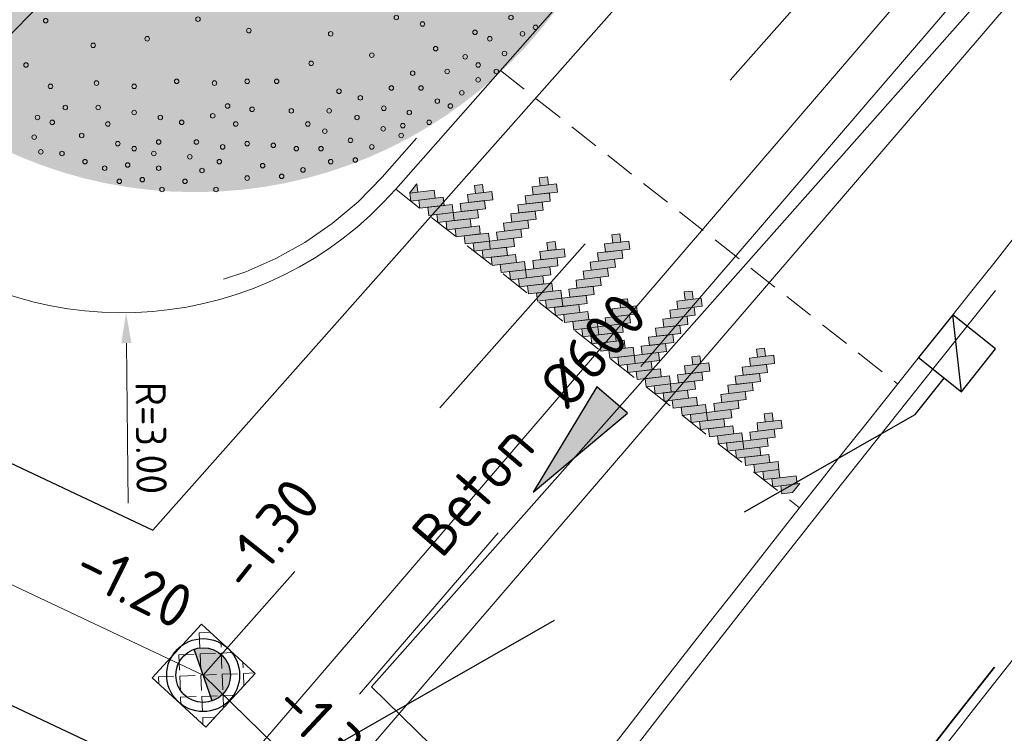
# Model space of a CAD drawing. Header units: metres. Extents: x 92403 to 95147, y 464428 to 465602.
# Tile 461 of 568: x 93272.47 to 93280.57, y 465098.59 to 465104.46. Entities that reach past the tile are written whole.
import ezdxf
from ezdxf.enums import TextEntityAlignment as Align

# ---------------------------------------------------------------- set-up
doc = ezdxf.new("R2010")
doc.units = ezdxf.units.M
for name, pattern in [('DASHED2', [0.375, 0.25, -0.125]), ('RI-DRAINAGE', [19.2, 6, -1.8, 1.8, -1.8, 2.4, -1.8, 1.8, -1.8]), ('RI-GWA', [18.45, 6, -1.8, 1.75, -1.8, 1.75, -1.8, 1.75, -1.8]), ('RI-HWA_KOLKAANSLUITING', [4.3, 2.5, -1.8]), ('VH-OPSLUITBAND_80X200', [14, 8, -2, 2, -2]), ('VH-TROTTOIRBAND', [15, 5, -2, 2, -2, 2, -2])]:
    doc.linetypes.add(name, pattern=pattern)
doc.layers.get('0').update_dxf_attribs({"linetype": 'CONTINUOUS'})
doc.layers.get('Defpoints').update_dxf_attribs({"linetype": 'CONTINUOUS'})
for name, color, linetype, lineweight in [('B-OI-RI-DRAINAGE_BOB-S', 90, 'CONTINUOUS', 25), ('B-WE-RI-GWA_STROOMRICHTING-S', 30, 'CONTINUOUS', 25), ('B-WE-RI-VOLSCHUIMEN-G', 130, 'RI-VOLSCHUIMEN', 18), ('B-WE-VH-VERHARDING_FUNDERING-G', 252, 'CONTINUOUS', 18), ('N-RO-VH-DREMPEL_BESTRAAT-G', 7, 'DASHED2', 9), ('N-RO-VW-MARKERING-G', 7, 'CONTINUOUS', 9), ('N-WE-GW-ONTGRAVING-V', 2, 'CONTINUOUS', 30), ('N-WE-RI-HWA_KOLK_STRAATKOLK-S', 150, 'CONTINUOUS', 25), ('N-WE-RI-HWA_KOLK_TROTTOIRKOLK-S', 150, 'CONTINUOUS', 25), ('N-WE-RI-HWA_KOLKAANSLUITING-G', 150, 'RI-HWA_KOLKAANSLUITING', 25), ('N-WE-VH-KANTOPSLUITING_OPSLUITBAND_80X200-G', 7, 'VH-OPSLUITBAND_80X200', 35), ('N-WE-VH-KANTOPSLUITING_TROTTOIRBAND-G', 7, 'VH-TROTTOIRBAND', 35), ('N-WE-VH-KANTOPSLUITING_VOORKANTBAND-G', 50, 'CONTINUOUS', 35), ('X-XX-AL-M', 7, 'CONTINUOUS', 18)]:
    doc.layers.add(name, color=color, linetype=linetype, lineweight=lineweight)
for name, color, linetype, lineweight, true_color in [('B-OI-RI-GWA_TRANSPORTLEIDING-G', 7, 'RI-GWA', 18, 0xff8400), ('N-OI-RI-DRAINAGE_DRAIN_PVC-G', 7, 'RI-DRAINAGE', 18, 0x00ff04), ('N-RO-GR-BOOM-V', 7, 'CONTINUOUS', 18, 0x002600), ('N-WE-RI-DRAINAGE_PUT-S', 7, 'CONTINUOUS', 5, 0x00ff04), ('N-WE-RI-DRAINAGE_PUTRAND-S', 7, 'CONTINUOUS', 5, 0x00ff04)]:
    doc.layers.add(name, color=color, linetype=linetype, lineweight=lineweight, true_color=true_color)
doc.layers.add('N-RO-GR-BOOM-S', color=7, linetype='CONTINUOUS', lineweight=9, true_color=0x005700, transparency=0.3)
doc.styles.add('NLCS-ISO', font='NLCS-ISO.ttf')
doc.styles.add('NLCS-ISO-M100-T25', font='NLCS-ISO.ttf', dxfattribs={"height": 0.25})
doc.linetypes.add('RI-VOLSCHUIMEN', pattern='A,0,[50,NLCS.SHX,S=0.5,R=0,X=0,Y=0],4', length=4)
doc.dimstyles.new('NLCS-M100-T25-PIJL_L2_H1', dxfattribs={"dimscale": 0.1, "dimtxt": 2.5, "dimasz": 2.5, "dimexe": 2, "dimexo": 2, "dimgap": 0.7, "dimtad": 1, "dimzin": 0, "dimdsep": 46, "dimtxsty": 'NLCS-ISO-M100-T25', "dimcen": 0, "dimdle": 2, "dimclrd": 256, "dimclre": 256, "dimclrt": 256, "dimadec": 1, "dimazin": 0, "dimtfac": 1, "dimtdec": 3, "dimtofl": 0, "dimtmove": 0, "dimatfit": 3, "dimfxl": 2, "dimfxlon": 1, "dimtfillclr": 256, "dimtolj": 1, "dimtzin": 0, "dimlwd": -1, "dimlwe": -1, "dimarcsym": 0})

# ---------------------------------------------------------------- blocks, each defined once
blk = doc.blocks.new('Putdeksel 600x600')
at = {"ltscale": 0.1}
h = blk.add_hatch(dxfattribs=at)
h.set_pattern_fill('ANGLE', color=8, scale=0.025, angle=45)
h.set_pattern_definition([(45, (-93679.67512, -463937.87647), (-0.123478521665, 0.123478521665), [0.127, -0.047625]), (135, (-93679.67512, -463937.87647), (-0.123478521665, -0.123478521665), [0.127, -0.047625])])
h.paths.add_polyline_path([(-0.3, -0.3), (0.3, -0.3), (0.3, 0.3), (-0.3, 0.3)])
at = {"color": 250, "ltscale": 0.1}
blk.add_lwpolyline([(-0.3, -0.3), (0.3, -0.3), (0.3, 0.3), (-0.3, 0.3)], close=True, dxfattribs=at)
blk = doc.blocks.new('markering drempel')
at = {"true_color": 0xffffff}
h = blk.add_hatch(color=7, dxfattribs=at)
h.dxf.hatch_style = 1
h.paths.add_polyline_path([(1.0733, 0.1252), (1.1207, 0.0778), (0.9785, -0.0645), (0.9311, -0.0171)])
h.paths.add_polyline_path([(1.1682, 0.1252), (1.2156, 0.0778), (1.1208, -0.017), (1.0734, 0.0304)])
h.paths.add_polyline_path([(1.263, 0.1252), (1.3104, 0.0778), (1.1681, -0.0645), (1.1207, -0.0171)])
h.paths.add_polyline_path([(4.866, 0.1257), (4.9134, 0.0783), (4.7712, -0.064), (4.7238, -0.0166)])
h.paths.add_polyline_path([(4.7712, 0.1257), (4.8186, 0.0783), (4.6764, -0.064), (4.629, -0.0166)])
h.paths.add_polyline_path([(4.6764, 0.1256), (4.7238, 0.0782), (4.5816, -0.0641), (4.5341, -0.0167)])
h.paths.add_polyline_path([(4.5344, -0.3011), (4.487, -0.3486), (4.4394, -0.301), (4.4868, -0.2536)])
h.paths.add_polyline_path([(4.5816, 0.1256), (4.629, 0.0782), (4.5342, -0.0166), (4.4868, 0.0308)])
h.paths.add_polyline_path([(4.4867, -0.0641), (4.5342, -0.1115), (4.3919, -0.2538), (4.3445, -0.2064)])
h.paths.add_polyline_path([(4.4868, 0.0308), (4.5342, -0.0166), (4.3919, -0.1589), (4.3445, -0.1115)])
h.paths.add_polyline_path([(4.4868, -0.1588), (4.5343, -0.2062), (4.392, -0.3485), (4.3446, -0.3011)])
h.paths.add_polyline_path([(4.1552, -0.6805), (4.1078, -0.7279), (4.0602, -0.6804), (4.1076, -0.6329)])
h.paths.add_polyline_path([(4.1075, -0.0641), (4.1549, -0.1115), (4.0126, -0.2538), (3.9652, -0.2064)])
h.paths.add_polyline_path([(4.1075, -0.4434), (4.1549, -0.4908), (4.0127, -0.6331), (3.9652, -0.5857)])
h.paths.add_polyline_path([(4.1075, -0.3486), (4.1549, -0.396), (4.0127, -0.5383), (3.9653, -0.4909)])
h.paths.add_polyline_path([(4.1076, -0.2537), (4.155, -0.3011), (4.0127, -0.4434), (3.9653, -0.396)])
h.paths.add_polyline_path([(4.1076, -0.1589), (4.155, -0.2063), (4.0128, -0.3485), (3.9653, -0.3011)])
h.paths.add_polyline_path([(4.1076, -0.5381), (4.1551, -0.5855), (4.0128, -0.7278), (3.9654, -0.6804)])
h.paths.add_polyline_path([(4.2023, 0.1256), (4.2497, 0.0782), (4.1549, -0.0167), (4.1075, 0.0307)])
h.paths.add_polyline_path([(4.1075, 0.0307), (4.1549, -0.0167), (4.0127, -0.159), (3.9653, -0.1116)])
h.paths.add_polyline_path([(4.4868, 0.1256), (4.5342, 0.0782), (4.3919, -0.0641), (4.3445, -0.0167)])
h.paths.add_polyline_path([(4.2971, 0.1256), (4.3445, 0.0782), (4.2023, -0.0641), (4.1549, -0.0167)])
h.paths.add_polyline_path([(4.3919, 0.1256), (4.4394, 0.0782), (4.2971, -0.0641), (4.2497, -0.0167)])
h.paths.add_polyline_path([(4.1075, 0.1255), (4.1549, 0.0781), (4.0127, -0.0641), (3.9652, -0.0167)])
h.paths.add_polyline_path([(4.0127, 0.1255), (4.0601, 0.0781), (3.9178, -0.0642), (3.8704, -0.0168)])
h.paths.add_polyline_path([(3.9179, 0.1255), (3.9653, 0.0781), (3.823, -0.0642), (3.7756, -0.0168)])
h.paths.add_polyline_path([(1.3578, 0.1253), (1.4052, 0.0779), (1.263, -0.0644), (1.2155, -0.017)])
h.paths.add_polyline_path([(1.5003, -0.3016), (1.4529, -0.349), (1.4054, -0.3015), (1.4528, -0.2541)])
h.paths.add_polyline_path([(1.5475, 0.1251), (1.5949, 0.0777), (1.5001, -0.0171), (1.4527, 0.0303)])
h.paths.add_polyline_path([(1.4527, -0.0645), (1.5001, -0.1119), (1.3578, -0.2542), (1.3104, -0.2068)])
h.paths.add_polyline_path([(1.4527, 0.0303), (1.5001, -0.0171), (1.3579, -0.1594), (1.3104, -0.112)])
h.paths.add_polyline_path([(1.4528, -0.1593), (1.5002, -0.2067), (1.3579, -0.349), (1.3105, -0.3016)])
h.paths.add_polyline_path([(1.8796, -0.6808), (1.8322, -0.7282), (1.7847, -0.6807), (1.8321, -0.6333)])
h.paths.add_polyline_path([(1.8319, -0.0645), (1.8793, -0.1119), (1.7371, -0.2542), (1.6897, -0.2068)])
h.paths.add_polyline_path([(1.8319, -0.4438), (1.8794, -0.4912), (1.7371, -0.6335), (1.6897, -0.5861)])
h.paths.add_polyline_path([(1.832, -0.3489), (1.8794, -0.3963), (1.7371, -0.5386), (1.6897, -0.4912)])
h.paths.add_polyline_path([(1.832, -0.2541), (1.8794, -0.3015), (1.7372, -0.4438), (1.6898, -0.3964)])
h.paths.add_polyline_path([(1.832, -0.1592), (1.8794, -0.2066), (1.7372, -0.3489), (1.6898, -0.3015)])
h.paths.add_polyline_path([(1.8321, -0.5385), (1.8795, -0.5859), (1.7373, -0.7282), (1.6898, -0.6808)])
h.paths.add_polyline_path([(2.2588, -0.3015), (2.2114, -0.3489), (2.1639, -0.3014), (2.2113, -0.254)])
h.paths.add_polyline_path([(2.306, 0.1253), (2.3534, 0.0779), (2.2586, -0.017), (2.2112, 0.0304)])
h.paths.add_polyline_path([(2.2112, -0.0644), (2.2586, -0.1118), (2.1164, -0.2541), (2.0689, -0.2067)])
h.paths.add_polyline_path([(2.2112, 0.0304), (2.2586, -0.017), (2.1164, -0.1593), (2.069, -0.1119)])
h.paths.add_polyline_path([(2.2113, -0.1591), (2.2587, -0.2065), (2.1165, -0.3488), (2.069, -0.3014)])
h.paths.add_polyline_path([(1.9268, 0.1252), (1.9742, 0.0778), (1.8794, -0.017), (1.832, 0.0304)])
h.paths.add_polyline_path([(1.832, 0.0304), (1.8794, -0.017), (1.7371, -0.1593), (1.6897, -0.1119)])
h.paths.add_polyline_path([(3.7758, -0.3013), (3.7284, -0.3487), (3.6809, -0.3012), (3.7283, -0.2537)])
h.paths.add_polyline_path([(3.823, 0.1255), (3.8705, 0.0781), (3.7757, -0.0167), (3.7282, 0.0307)])
h.paths.add_polyline_path([(3.7282, -0.0642), (3.7756, -0.1116), (3.6334, -0.2539), (3.586, -0.2065)])
h.paths.add_polyline_path([(3.7282, 0.0307), (3.7757, -0.0167), (3.6334, -0.159), (3.586, -0.1116)])
h.paths.add_polyline_path([(3.7283, -0.1589), (3.7757, -0.2063), (3.6335, -0.3486), (3.5861, -0.3012)])
h.paths.add_polyline_path([(3.3966, -0.6806), (3.3492, -0.728), (3.3017, -0.6805), (3.3491, -0.6331)])
h.paths.add_polyline_path([(3.349, -0.0642), (3.3964, -0.1116), (3.2541, -0.2539), (3.2067, -0.2065)])
h.paths.add_polyline_path([(3.349, -0.4435), (3.3964, -0.4909), (3.2541, -0.6332), (3.2067, -0.5858)])
h.paths.add_polyline_path([(3.349, -0.3487), (3.3964, -0.3961), (3.2542, -0.5384), (3.2068, -0.491)])
h.paths.add_polyline_path([(3.349, -0.2538), (3.3964, -0.3012), (3.2542, -0.4435), (3.2068, -0.3961)])
h.paths.add_polyline_path([(3.3491, -0.159), (3.3965, -0.2064), (3.2542, -0.3487), (3.2068, -0.3013)])
h.paths.add_polyline_path([(3.3491, -0.5382), (3.3965, -0.5856), (3.2543, -0.7279), (3.2069, -0.6805)])
h.paths.add_polyline_path([(3.4438, 0.1254), (3.4912, 0.078), (3.3964, -0.0168), (3.349, 0.0306)])
h.paths.add_polyline_path([(3.349, 0.0306), (3.3964, -0.0168), (3.2542, -0.1591), (3.2067, -0.1117)])
h.paths.add_polyline_path([(2.6381, -0.6807), (2.5907, -0.7281), (2.5432, -0.6806), (2.5906, -0.6332)])
h.paths.add_polyline_path([(2.5904, -0.0644), (2.6379, -0.1118), (2.4956, -0.2541), (2.4482, -0.2067)])
h.paths.add_polyline_path([(2.5905, -0.4437), (2.6379, -0.4911), (2.4956, -0.6334), (2.4482, -0.586)])
h.paths.add_polyline_path([(2.5905, -0.3488), (2.6379, -0.3962), (2.4957, -0.5385), (2.4482, -0.4911)])
h.paths.add_polyline_path([(2.5905, -0.2539), (2.6379, -0.3013), (2.4957, -0.4436), (2.4483, -0.3962)])
h.paths.add_polyline_path([(2.5905, -0.1591), (2.638, -0.2065), (2.4957, -0.3488), (2.4483, -0.3014)])
h.paths.add_polyline_path([(2.5906, -0.5383), (2.638, -0.5857), (2.4958, -0.728), (2.4484, -0.6806)])
h.paths.add_polyline_path([(3.0173, -0.3014), (2.9699, -0.3488), (2.9224, -0.3013), (2.9698, -0.2539)])
h.paths.add_polyline_path([(3.0645, 0.1254), (3.1119, 0.078), (3.0171, -0.0168), (2.9697, 0.0306)])
h.paths.add_polyline_path([(2.9697, -0.0643), (3.0171, -0.1117), (2.8749, -0.254), (2.8275, -0.2066)])
h.paths.add_polyline_path([(2.9697, 0.0306), (3.0171, -0.0168), (2.8749, -0.1591), (2.8275, -0.1117)])
h.paths.add_polyline_path([(2.9698, -0.159), (3.0172, -0.2064), (2.875, -0.3487), (2.8276, -0.3013)])
h.paths.add_polyline_path([(1.4526, 0.1253), (1.5, 0.0779), (1.3578, -0.0644), (1.3104, -0.017)])
h.paths.add_polyline_path([(1.6422, 0.1253), (1.6897, 0.0779), (1.5474, -0.0644), (1.5, -0.017)])
h.paths.add_polyline_path([(3.7282, 0.1255), (3.7756, 0.0781), (3.6334, -0.0642), (3.586, -0.0168)])
h.paths.add_polyline_path([(3.5386, 0.1255), (3.586, 0.0781), (3.4438, -0.0642), (3.3964, -0.0168)])
h.paths.add_polyline_path([(3.6334, 0.1255), (3.6808, 0.0781), (3.5386, -0.0642), (3.4912, -0.0168)])
h.paths.add_polyline_path([(1.737, 0.1253), (1.7845, 0.0779), (1.6422, -0.0644), (1.5948, -0.017)])
h.paths.add_polyline_path([(1.8319, 0.1253), (1.8793, 0.0779), (1.737, -0.0644), (1.6896, -0.017)])
h.paths.add_polyline_path([(3.349, 0.1254), (3.3964, 0.078), (3.2541, -0.0643), (3.2067, -0.0169)])
h.paths.add_polyline_path([(3.1593, 0.1254), (3.2068, 0.078), (3.0645, -0.0643), (3.0171, -0.0169)])
h.paths.add_polyline_path([(3.2542, 0.1254), (3.3016, 0.078), (3.1593, -0.0643), (3.1119, -0.0169)])
h.paths.add_polyline_path([(2.9697, 0.1254), (3.0171, 0.078), (2.8749, -0.0643), (2.8275, -0.0169)])
h.paths.add_polyline_path([(2.0215, 0.1253), (2.0689, 0.0779), (1.9267, -0.0644), (1.8793, -0.017)])
h.paths.add_polyline_path([(2.1163, 0.1253), (2.1638, 0.0779), (2.0215, -0.0644), (1.9741, -0.017)])
h.paths.add_polyline_path([(2.2112, 0.1253), (2.2586, 0.0779), (2.1163, -0.0644), (2.0689, -0.017)])
h.paths.add_polyline_path([(2.4008, 0.1253), (2.4482, 0.0779), (2.306, -0.0644), (2.2586, -0.017)])
h.paths.add_polyline_path([(2.4956, 0.1253), (2.543, 0.0779), (2.4008, -0.0644), (2.3534, -0.017)])
h.paths.add_polyline_path([(2.5904, 0.1253), (2.6379, 0.0779), (2.4956, -0.0644), (2.4482, -0.017)])
h.paths.add_polyline_path([(2.6853, 0.1253), (2.7327, 0.0779), (2.6379, -0.0169), (2.5905, 0.0305)])
h.paths.add_polyline_path([(2.7801, 0.1253), (2.8275, 0.0779), (2.6853, -0.0643), (2.6378, -0.0169)])
h.paths.add_polyline_path([(2.8749, 0.1254), (2.9223, 0.078), (2.7801, -0.0643), (2.7327, -0.0169)])
h.paths.add_polyline_path([(2.5905, 0.0305), (2.6379, -0.0169), (2.4956, -0.1592), (2.4482, -0.1118)])
h.paths.add_polyline_path([(0.9154, 0.0621), (0.9154, -0.0327), (1.0259, 0.0778), (0.9785, 0.1252)])
h.paths.add_polyline_path([(4.9154, -0.0146), (4.9154, 0.0803), (4.866, 0.0309), (4.9134, -0.0165)])
at = {"color": 18, "ltscale": 1, "true_color": 0x000000}
for points in [[(0.9154, 0.0621), (0.9785, 0.1252), (1.0259, 0.0778), (0.9154, -0.0327)], [(0.9154, 0.0621), (0.9154, -0.0327)], [(4.9154, -0.0146), (4.9134, -0.0165), (4.866, 0.0309), (4.9154, 0.0803)], [(4.9154, -0.0146), (4.9154, 0.0803)]]:
    blk.add_lwpolyline(points, dxfattribs=at)
for points in [[(1.0733, 0.1252), (1.1207, 0.0778), (0.9785, -0.0645), (0.9311, -0.0171)], [(1.1682, 0.1252), (1.2156, 0.0778), (1.1208, -0.017), (1.0734, 0.0304)], [(1.263, 0.1252), (1.3104, 0.0778), (1.1681, -0.0645), (1.1207, -0.0171)], [(1.3578, 0.1253), (1.4052, 0.0779), (1.263, -0.0644), (1.2155, -0.017)], [(1.4526, 0.1253), (1.5, 0.0779), (1.3578, -0.0644), (1.3104, -0.017)], [(1.5475, 0.1251), (1.5949, 0.0777), (1.5001, -0.0171), (1.4527, 0.0303)], [(1.6422, 0.1253), (1.6897, 0.0779), (1.5474, -0.0644), (1.5, -0.017)], [(1.737, 0.1253), (1.7845, 0.0779), (1.6422, -0.0644), (1.5948, -0.017)], [(1.8319, 0.1253), (1.8793, 0.0779), (1.737, -0.0644), (1.6896, -0.017)], [(1.9268, 0.1252), (1.9742, 0.0778), (1.8794, -0.017), (1.832, 0.0304)], [(2.0215, 0.1253), (2.0689, 0.0779), (1.9267, -0.0644), (1.8793, -0.017)], [(2.1163, 0.1253), (2.1638, 0.0779), (2.0215, -0.0644), (1.9741, -0.017)], [(2.2112, 0.1253), (2.2586, 0.0779), (2.1163, -0.0644), (2.0689, -0.017)], [(2.306, 0.1253), (2.3534, 0.0779), (2.2586, -0.017), (2.2112, 0.0304)], [(2.4008, 0.1253), (2.4482, 0.0779), (2.306, -0.0644), (2.2586, -0.017)], [(2.4956, 0.1253), (2.543, 0.0779), (2.4008, -0.0644), (2.3534, -0.017)], [(2.5904, 0.1253), (2.6379, 0.0779), (2.4956, -0.0644), (2.4482, -0.017)], [(2.6853, 0.1253), (2.7327, 0.0779), (2.6379, -0.0169), (2.5905, 0.0305)], [(2.7801, 0.1253), (2.8275, 0.0779), (2.6853, -0.0643), (2.6378, -0.0169)], [(2.8749, 0.1254), (2.9223, 0.078), (2.7801, -0.0643), (2.7327, -0.0169)], [(2.9697, 0.1254), (3.0171, 0.078), (2.8749, -0.0643), (2.8275, -0.0169)], [(3.0645, 0.1254), (3.1119, 0.078), (3.0171, -0.0168), (2.9697, 0.0306)], [(3.1593, 0.1254), (3.2068, 0.078), (3.0645, -0.0643), (3.0171, -0.0169)], [(3.2542, 0.1254), (3.3016, 0.078), (3.1593, -0.0643), (3.1119, -0.0169)], [(3.349, 0.1254), (3.3964, 0.078), (3.2541, -0.0643), (3.2067, -0.0169)], [(3.4438, 0.1254), (3.4912, 0.078), (3.3964, -0.0168), (3.349, 0.0306)], [(3.5386, 0.1255), (3.586, 0.0781), (3.4438, -0.0642), (3.3964, -0.0168)], [(3.6334, 0.1255), (3.6808, 0.0781), (3.5386, -0.0642), (3.4912, -0.0168)], [(3.7282, 0.1255), (3.7756, 0.0781), (3.6334, -0.0642), (3.586, -0.0168)], [(3.823, 0.1255), (3.8705, 0.0781), (3.7757, -0.0167), (3.7282, 0.0307)], [(3.9179, 0.1255), (3.9653, 0.0781), (3.823, -0.0642), (3.7756, -0.0168)], [(4.0127, 0.1255), (4.0601, 0.0781), (3.9178, -0.0642), (3.8704, -0.0168)], [(4.1075, 0.1255), (4.1549, 0.0781), (4.0127, -0.0641), (3.9652, -0.0167)], [(4.2023, 0.1256), (4.2497, 0.0782), (4.1549, -0.0167), (4.1075, 0.0307)], [(4.2971, 0.1256), (4.3445, 0.0782), (4.2023, -0.0641), (4.1549, -0.0167)], [(4.3919, 0.1256), (4.4394, 0.0782), (4.2971, -0.0641), (4.2497, -0.0167)], [(4.4868, 0.1256), (4.5342, 0.0782), (4.3919, -0.0641), (4.3445, -0.0167)], [(4.5816, 0.1256), (4.629, 0.0782), (4.5342, -0.0166), (4.4868, 0.0308)], [(4.6764, 0.1256), (4.7238, 0.0782), (4.5816, -0.0641), (4.5341, -0.0167)], [(4.7712, 0.1257), (4.8186, 0.0783), (4.6764, -0.064), (4.629, -0.0166)], [(4.866, 0.1257), (4.9134, 0.0783), (4.7712, -0.064), (4.7238, -0.0166)], [(1.4527, 0.0303), (1.5001, -0.0171), (1.3579, -0.1594), (1.3104, -0.112)], [(1.832, 0.0304), (1.8794, -0.017), (1.7371, -0.1593), (1.6897, -0.1119)], [(2.2112, 0.0304), (2.2586, -0.017), (2.1164, -0.1593), (2.069, -0.1119)], [(2.5905, 0.0305), (2.6379, -0.0169), (2.4956, -0.1592), (2.4482, -0.1118)], [(2.9697, 0.0306), (3.0171, -0.0168), (2.8749, -0.1591), (2.8275, -0.1117)], [(3.349, 0.0306), (3.3964, -0.0168), (3.2542, -0.1591), (3.2067, -0.1117)], [(3.7282, 0.0307), (3.7757, -0.0167), (3.6334, -0.159), (3.586, -0.1116)], [(4.1075, 0.0307), (4.1549, -0.0167), (4.0127, -0.159), (3.9653, -0.1116)], [(4.4868, 0.0308), (4.5342, -0.0166), (4.3919, -0.1589), (4.3445, -0.1115)], [(1.4527, -0.0645), (1.5001, -0.1119), (1.3578, -0.2542), (1.3104, -0.2068)], [(1.8319, -0.0645), (1.8793, -0.1119), (1.7371, -0.2542), (1.6897, -0.2068)], [(2.2112, -0.0644), (2.2586, -0.1118), (2.1164, -0.2541), (2.0689, -0.2067)], [(2.5904, -0.0644), (2.6379, -0.1118), (2.4956, -0.2541), (2.4482, -0.2067)], [(2.9697, -0.0643), (3.0171, -0.1117), (2.8749, -0.254), (2.8275, -0.2066)], [(3.349, -0.0642), (3.3964, -0.1116), (3.2541, -0.2539), (3.2067, -0.2065)], [(3.7282, -0.0642), (3.7756, -0.1116), (3.6334, -0.2539), (3.586, -0.2065)], [(4.1075, -0.0641), (4.1549, -0.1115), (4.0126, -0.2538), (3.9652, -0.2064)], [(4.4867, -0.0641), (4.5342, -0.1115), (4.3919, -0.2538), (4.3445, -0.2064)], [(1.4528, -0.1593), (1.5002, -0.2067), (1.3579, -0.349), (1.3105, -0.3016)], [(1.832, -0.1592), (1.8794, -0.2066), (1.7372, -0.3489), (1.6898, -0.3015)], [(2.2113, -0.1591), (2.2587, -0.2065), (2.1165, -0.3488), (2.069, -0.3014)], [(2.5905, -0.1591), (2.638, -0.2065), (2.4957, -0.3488), (2.4483, -0.3014)], [(2.9698, -0.159), (3.0172, -0.2064), (2.875, -0.3487), (2.8276, -0.3013)], [(3.3491, -0.159), (3.3965, -0.2064), (3.2542, -0.3487), (3.2068, -0.3013)], [(3.7283, -0.1589), (3.7757, -0.2063), (3.6335, -0.3486), (3.5861, -0.3012)], [(4.1076, -0.1589), (4.155, -0.2063), (4.0128, -0.3485), (3.9653, -0.3011)], [(4.4868, -0.1588), (4.5343, -0.2062), (4.392, -0.3485), (4.3446, -0.3011)], [(1.5003, -0.3016), (1.4529, -0.349), (1.4054, -0.3015), (1.4528, -0.2541)], [(1.832, -0.2541), (1.8794, -0.3015), (1.7372, -0.4438), (1.6898, -0.3964)], [(2.2588, -0.3015), (2.2114, -0.3489), (2.1639, -0.3014), (2.2113, -0.254)], [(2.5905, -0.2539), (2.6379, -0.3013), (2.4957, -0.4436), (2.4483, -0.3962)], [(3.0173, -0.3014), (2.9699, -0.3488), (2.9224, -0.3013), (2.9698, -0.2539)], [(3.349, -0.2538), (3.3964, -0.3012), (3.2542, -0.4435), (3.2068, -0.3961)], [(3.7758, -0.3013), (3.7284, -0.3487), (3.6809, -0.3012), (3.7283, -0.2537)], [(4.1076, -0.2537), (4.155, -0.3011), (4.0127, -0.4434), (3.9653, -0.396)], [(4.5344, -0.3011), (4.487, -0.3486), (4.4394, -0.301), (4.4868, -0.2536)], [(1.832, -0.3489), (1.8794, -0.3963), (1.7371, -0.5386), (1.6897, -0.4912)], [(2.5905, -0.3488), (2.6379, -0.3962), (2.4957, -0.5385), (2.4482, -0.4911)], [(3.349, -0.3487), (3.3964, -0.3961), (3.2542, -0.5384), (3.2068, -0.491)], [(4.1075, -0.3486), (4.1549, -0.396), (4.0127, -0.5383), (3.9653, -0.4909)], [(1.8319, -0.4438), (1.8794, -0.4912), (1.7371, -0.6335), (1.6897, -0.5861)], [(2.5905, -0.4437), (2.6379, -0.4911), (2.4956, -0.6334), (2.4482, -0.586)], [(3.349, -0.4435), (3.3964, -0.4909), (3.2541, -0.6332), (3.2067, -0.5858)], [(4.1075, -0.4434), (4.1549, -0.4908), (4.0127, -0.6331), (3.9652, -0.5857)], [(1.8321, -0.5385), (1.8795, -0.5859), (1.7373, -0.7282), (1.6898, -0.6808)], [(2.5906, -0.5383), (2.638, -0.5857), (2.4958, -0.728), (2.4484, -0.6806)], [(3.3491, -0.5382), (3.3965, -0.5856), (3.2543, -0.7279), (3.2069, -0.6805)], [(4.1076, -0.5381), (4.1551, -0.5855), (4.0128, -0.7278), (3.9654, -0.6804)], [(1.8796, -0.6808), (1.8322, -0.7282), (1.7847, -0.6807), (1.8321, -0.6333)], [(2.6381, -0.6807), (2.5907, -0.7281), (2.5432, -0.6806), (2.5906, -0.6332)], [(3.3966, -0.6806), (3.3492, -0.728), (3.3017, -0.6805), (3.3491, -0.6331)], [(4.1552, -0.6805), (4.1078, -0.7279), (4.0602, -0.6804), (4.1076, -0.6329)]]:
    blk.add_lwpolyline(points, close=True, dxfattribs=at)
blk = doc.blocks.new('TROTTOIRKOLK 450X450')
at = {"layer": 'N-WE-RI-HWA_KOLK_TROTTOIRKOLK-S'}
blk.add_line((-0.45, 0), (0, 0.45), dxfattribs=at)
at = {"layer": 'N-WE-RI-HWA_KOLK_TROTTOIRKOLK-S', "flags": 128}
blk.add_lwpolyline([(-0.45, 0), (0, 0), (0, 0.45), (-0.45, 0.45)], close=True, dxfattribs=at)
blk = doc.blocks.new('SRI-DRAIN_PUT_DOORSPUIT-SO')
at = {"lineweight": -3}
blk.add_hatch(color=256, dxfattribs=at).paths.add_polyline_path([(1.5, 0, 0.267949), (0.75, 1.299), (-0.75, -1.299, 0.57735)])
blk.add_line((-0.75, -1.299), (0.75, 1.299), dxfattribs=at)
for radius in [2, 1.5]:
    blk.add_circle((0, 0), radius, dxfattribs=at)
blk = doc.blocks.new('SRI-BOB-SO')
at = {"color": 0, "ltscale": 0.1, "style": 'NLCS-ISO'}
blk.add_attdef('B.O.B.', text='', height=1.8, dxfattribs=at).set_placement((0.053, -0.02), align=Align.BOTTOM_CENTER)
blk = doc.blocks.new('*U301')
at = {"layer": 'N-RO-GR-BOOM-V', "linetype": 'ByBlock', "ltscale": 1, "transparency": 33554567}
h = blk.add_hatch(color=98, dxfattribs=at)
h.dxf.hatch_style = 1
h.set_gradient(color1=(0, 51, 0), color2=(184, 200, 91), rotation=177, centered=1, name='INVCURVED')
edge = h.paths.add_edge_path()
edge.add_arc((0, 0), 2.75, 0, 360)
at = {"color": 0, "lineweight": -2}
for centre in [(-0.9165, -1.6991), (0.0175, -1.6893), (1.2338, -1.6796), (1.9371, -1.6796), (0.3296, -1.7595), (1.3943, -1.7192), (2.0873, -1.7394), (-0.2938, -1.8096), (0.8314, -1.7797), (1.7161, -1.77), (1.8065, -1.8096), (2.0073, -1.7797), (-0.6253, -1.8499), (1.475, -1.87), (1.083, -1.9104), (1.6557, -1.9201), (1.8968, -1.8999), (-1.0375, -1.9708), (0.7111, -1.9604), (1.7356, -1.9708), (1.3339, -2.0209), (1.5452, -2.0104), (1.7356, -2.0612), (1.8468, -2.0104), (-0.8867, -2.1015), (-0.6052, -2.0813), (-0.3738, -2.1015), (-0.1131, -2.0709), (0.1183, -2.0813), (0.3192, -2.0709), (0.4999, -2.0709), (1.2032, -2.1112), (1.3846, -2.1112), (0.8821, -2.1314), (1.0128, -2.1717), (1.6355, -2.1411), (-0.7963, -2.2314), (-0.5948, -2.2314), (0.1989, -2.2217), (0.3491, -2.2419), (1.1573, -2.2356), (1.4847, -2.1918), (1.5653, -2.2217), (-0.9666, -2.2919), (-0.3738, -2.262), (-0.2132, -2.2919), (0.1079, -2.2822), (0.5902, -2.2516), (0.8217, -2.2516), (0.9926, -2.2919), (1.3137, -2.262), (-0.8762, -2.3218), (-0.535, -2.3322), (-0.0825, -2.3218), (0.249, -2.3322), (0.691, -2.3322), (1.1532, -2.3621), (1.2734, -2.342), (1.4346, -2.3218), (-0.9867, -2.4128), (-0.6955, -2.4024), (0.7952, -2.376), (1.2637, -2.4024), (-0.4745, -2.4525), (-0.3738, -2.483), (-0.2236, -2.4427), (0.0078, -2.4427), (0.1684, -2.4726), (0.3192, -2.4525), (0.4797, -2.4629), (0.6208, -2.483), (0.7716, -2.483), (0.9523, -2.4323), (1.083, -2.4726), (-0.9464, -2.5032), (-0.8165, -2.5129), (-0.2535, -2.5129), (-0.0325, -2.5331), (-0.6754, -2.563), (-0.5551, -2.6033), (-0.4141, -2.5831), (-0.2236, -2.6033), (0.1482, -2.563), (0.4137, -2.5873), (0.8314, -2.563), (0.9822, -2.5532), (0.0419, -2.6172), (0.3192, -2.6637), (0.5304, -2.6533), (0.6611, -2.6137), (-0.4648, -2.6839), (-0.3237, -2.6735), (-0.0624, -2.6839), (-0.2035, -2.7339), (0.128, -2.7339)]:
    blk.add_circle(centre, 0.0139, dxfattribs=at)
blk = doc.blocks.new('*U390')
at = {"ltscale": 0.1}
blk.add_hatch(color=256, dxfattribs=at).paths.add_polyline_path([(-2.5, 0), (2.5, -0.833), (2.5, 0.833)])
at = {"ltscale": 0.1, "flags": 128}
blk.add_lwpolyline([(-2.5, 0), (2.5, -0.833), (2.5, 0.833)], close=True, dxfattribs=at)
at = {"ltscale": 0.1, "style": 'NLCS-ISO'}
for tag, p in [('MAT', (-1, 0.5)), ('BOBL', (-25.5, 0))]:
    blk.add_attdef(tag, text='', height=1.8, dxfattribs=at).set_placement(p, align=Align.BOTTOM_RIGHT)
for tag, p in [('DIA', (1, 0.5)), ('BOBR', (25.743, 0))]:
    blk.add_attdef(tag, text='', height=1.8, dxfattribs=at).set_placement(p, align=Align.BOTTOM_LEFT)
blk.add_attdef('JVA', text='', height=1.8, dxfattribs=at).set_placement((0, -1), align=Align.TOP_CENTER)
blk = doc.blocks.new('*D933')
at = {"layer": 'Defpoints', "color": 0, "transparency": 16777216}
for p in [(93273.314, 465105.0509), (93273.346, 465102.051)]:
    blk.add_point(p, dxfattribs=at)
at = {"layer": 'X-XX-AL-M', "transparency": 16777216}
blk.add_line((93273.3626, 465100.4861), (93273.3486, 465101.801), dxfattribs=at)
blk.add_solid([(93273.3903, 465101.8015), (93273.307, 465101.8006), (93273.346, 465102.051)], dxfattribs=at)
at = {"layer": 'X-XX-AL-M', "transparency": 16777216, "insert": (93273.552, 465101.0207), "char_height": 0.25, "attachment_point": 5, "rotation": 270.6106, "style": 'NLCS-ISO-M100-T25'}
blk.add_mtext('\\A1;R=3.00', dxfattribs=at)

msp = doc.modelspace()

# ---------------------------------------------------------------- linework, layer by layer
at = {"layer": 'B-OI-RI-GWA_TRANSPORTLEIDING-G'}
msp.add_lwpolyline([(93446.043344, 465256.115521), (93414.928619, 465230.784301), (93385.545, 465207.335), (93345.02, 465172.545), (93309.939, 465138.03), (93281.489, 465106.16), (93272.55, 465095.75), (93246.12, 465056.88), (93231.409, 465035.78), (93221.1, 465020.839), (93190.047, 464975.644), (93154.17, 464931), (93110.8, 464886.38), (93068.919, 464854.632), (93060.958017, 464850.622994)], dxfattribs=at)
at = {"layer": 'B-WE-RI-VOLSCHUIMEN-G'}
msp.add_line((93270.641418, 465102.579414), (93298.706742, 465130.759947), dxfattribs=at)
at = {"layer": 'B-WE-VH-VERHARDING_FUNDERING-G', "lineweight": 13, "flags": 128}
for points in [[(93445.822371, 465256.386945), (93414.70897, 465231.056803), (93385.321779, 465207.604651), (93344.783003, 465172.802825), (93309.685451, 465138.27154), (93281.225658, 465106.390569), (93272.271639, 465095.963079), (93245.831721, 465057.078493), (93231.121404, 465035.979473), (93220.811724, 465021.037488), (93189.76596, 464975.853018), (93153.907518, 464931.232111), (93110.567471, 464886.642928), (93068.733035, 464854.930226), (93060.800581, 464850.935601)], [(93446.264317, 465255.844097), (93415.148269, 465230.5118), (93385.768221, 465207.065349), (93345.256997, 465172.287175), (93310.192549, 465137.78846), (93281.752342, 465105.929431), (93272.828361, 465095.536921), (93246.408279, 465056.681507), (93231.696596, 465035.580527), (93221.388276, 465020.640512), (93190.32804, 464975.434982), (93154.432482, 464930.767889), (93111.032529, 464886.117072), (93069.104965, 464854.333774), (93061.115419, 464850.310399)]]:
    msp.add_lwpolyline(points, dxfattribs=at)
at = {"layer": 'N-OI-RI-DRAINAGE_DRAIN_PVC-G', "flags": 128}
msp.add_lwpolyline([(93307.756114, 465137.200047), (93273.980013, 465099.071176)], dxfattribs=at)
at = {"layer": 'N-OI-RI-DRAINAGE_DRAIN_PVC-G', "color": 6, "linetype": 'ByBlock', "flags": 128}
for points in [[(93273.980013, 465099.071176), (93262.771855, 465104.36421)], [(93273.980013, 465099.071176), (93275.399691, 465097.682668)]]:
    msp.add_lwpolyline(points, dxfattribs=at)
at = {"layer": 'N-RO-VH-DREMPEL_BESTRAAT-G', "flags": 128}
for points in [[(93276.425155, 465104.043017), (93279.692724, 465101.465452)], [(93275.563995, 465103.066547), (93278.885674, 465100.446298)]]:
    msp.add_lwpolyline(points, dxfattribs=at)
at = {"layer": 'N-WE-GW-ONTGRAVING-V', "flags": 128}
for points in [[(93135.970622, 465092.88365), (93137.440861, 465091.350565), (93155.619991, 465122.478751), (93177.191564, 465157.49235), (93177.762158, 465158.418502), (93179.383941, 465159.589108), (93186.29691, 465166.898052), (93224.970731, 465138.032503), (93232.264134, 465146.136858), (93210.039848, 465172.256601), (93213.08631, 465174.848718), (93237.70972, 465145.909334), (93228.30943, 465135.463828), (93263.946259, 465104.804911), (93273.565557, 465100.262213), (93306.956804, 465137.956634)], [(93307.921313, 465135.727631), (93275.364881, 465098.97561), (93276.716663, 465097.653508), (93233.841456, 465035.613526)], [(93232.029531, 465036.861301), (93274.082718, 465097.711828), (93273.458882, 465098.321967), (93264.957167, 465102.336888), (93238.094925, 465061.404756)]]:
    msp.add_lwpolyline(points, dxfattribs=at)
at = {"layer": 'N-WE-RI-HWA_KOLKAANSLUITING-G', "flags": 128}
msp.add_lwpolyline([(93270.962613, 465096.152047), (93279.838036, 465101.215478), (93280.076008, 465101.514173)], dxfattribs=at)
at = {"layer": 'N-WE-VH-KANTOPSLUITING_OPSLUITBAND_80X200-G', "flags": 128}
msp.add_lwpolyline([(93272.815947, 465092.267766), (93274.363927, 465091.131866, -0.00921677), (93282.113595, 465101.180463, -0.00192291), (93286.135648, 465106.216215)], format="xyb", dxfattribs=at)
at = {"layer": 'N-WE-VH-KANTOPSLUITING_TROTTOIRBAND-G', "lineweight": 15, "flags": 128}
msp.add_lwpolyline([(93270.136888, 465103.953811, -0.43430383), (93269.838158, 465108.108474), (93270.498685, 465108.820821, -0.00277007), (93274.06582, 465112.622761, -0.00880523), (93285.680675, 465124.441559, -0.00302448), (93296.913917, 465135.164875, -0.0009992), (93300.653485, 465138.677609, -0.00215397), (93302.366998, 465140.161677, -0.40243251), (93304.925946, 465140.018879), (93305.092132, 465139.840435, -0.39367242), (93305.091547, 465137.318157), (93302.747839, 465134.803931, 0.00912592), (93298.054338, 465129.36872, 0.00467668), (93287.904954, 465117.286748), (93275.451495, 465103.165762, -0.40162728), (93271.522885, 465102.833998)], format="xyb", close=True, dxfattribs=at)
msp.add_lwpolyline([(93307.2554, 465134.213163), (93305.496225, 465132.325997, 0.00210917), (93300.865681, 465126.963237, 0.41437057), (93300.898591, 465126.540137), (93301.848378, 465125.727882, -0.41521436), (93301.897897, 465125.093118, 0.00726176), (93286.358589, 465106.365515, -0.41392058), (93285.725872, 465106.297069), (93284.752156, 465107.080844, 0.41437057), (93284.330248, 465107.035132, 0.00177428), (93280.611921, 465102.376875, 0.01329013), (93269.495238, 465087.7166, 0.00033891), (93267.136535, 465084.279278)], format="xyb", dxfattribs=at)
at = {"layer": 'N-WE-VH-KANTOPSLUITING_VOORKANTBAND-G', "linetype": 'Continuous', "lineweight": 15, "flags": 128}
for points in [[(93270.042619, 465103.837135, -0.43430383), (93269.728167, 465108.210464), (93270.388694, 465108.922811, -0.00277007), (93273.957, 465112.726, -0.00880556), (93285.576, 465124.549, -0.0030246), (93296.811, 465135.274, -0.0009997), (93300.552871, 465138.788889, -0.0021564), (93302.269284, 465140.275485, -0.40243251), (93305.035715, 465140.121108), (93305.201901, 465139.942664, -0.39367242), (93305.201268, 465137.215877), (93302.858572, 465134.702735, 0.00912537), (93298.168966, 465129.271966, 0.00467774), (93288.019112, 465117.189412), (93275.563995, 465103.066547, -0.40162728), (93271.428616, 465102.717321), (93270.042619, 465103.837135)], [(93301.783977, 465125.1907, 0.00726181), (93286.241774, 465106.459612, -0.41392058), (93285.819858, 465106.413974), (93284.846212, 465107.197693, 0.41437057), (93284.213349, 465107.129124, 0.00177416), (93280.494603, 465102.470345, 0.01329094), (93269.372469, 465087.802798, 0.00107007), (93261.94068, 465076.938492, 0.41425643), (93262.059419, 465076.313224), (93263.092724, 465075.609849, -0.41490367), (93263.171891, 465075.193016, 0.00041687), (93260.292209, 465070.95409), (93248.10503, 465053.06636, 0.00028007), (93241.017167, 465042.617326, -0.41408296), (93240.600518, 465042.537221), (93239.565661, 465043.238307, 0.41422526), (93238.940701, 465043.118132, 0.00013988), (93235.40494, 465037.895476), (93230.009944, 465029.926391, -0.00021901), (93229.35796, 465028.955671)]]:
    msp.add_lwpolyline(points, format="xyb", dxfattribs=at)
at = {"layer": 'N-WE-VH-KANTOPSLUITING_VOORKANTBAND-G', "linetype": 'Continuous', "lineweight": 15}
msp.add_lwpolyline([(93272.768276, 465092.203519), (93274.380752, 465091.020292, -0.00927472), (93282.176165, 465101.130613, 0.002556), (93286.358589, 465106.365515)], format="xyb", dxfattribs=at)

# ---------------------------------------------------------------- block references
at = {"layer": 'B-OI-RI-DRAINAGE_BOB-S'}
ref = msp.add_blockref('SRI-BOB-SO', (93274.802726, 465100.705705), dxfattribs=dict(at, xscale=0.2, yscale=0.2, zscale=0.2, rotation=51.50518975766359))
ref.add_attrib('B.O.B.', '-1.30', dxfattribs={"layer": '0', "ltscale": 0.1, "height": 0.36, "rotation": 51.5051898, "style": 'NLCS-ISO'}).set_placement((93274.745789, 465100.047765, 0.06), align=Align.BOTTOM_CENTER)
ref = msp.add_blockref('SRI-BOB-SO', (93272.611243, 465100.423754), dxfattribs=dict(at, xscale=0.2, yscale=0.2, zscale=0.2, rotation=333.5112579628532))
ref.add_attrib('B.O.B.', '-1.20', dxfattribs={"layer": '0', "ltscale": 0.1, "height": 0.36, "rotation": 333.511258, "style": 'NLCS-ISO'}).set_placement((93273.284128, 465099.55682, 0.06), align=Align.BOTTOM_CENTER)
ref = msp.add_blockref('SRI-BOB-SO', (93275.74827, 465098.569457), dxfattribs=dict(at, xscale=0.2, yscale=0.2, zscale=0.2, rotation=316.8648073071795))
ref.add_attrib('B.O.B.', '-1.30', dxfattribs={"layer": '0', "ltscale": 0.1, "height": 0.36, "rotation": 316.8648073, "style": 'NLCS-ISO'}).set_placement((93274.827556, 465098.382038, 0.06), align=Align.BOTTOM_CENTER)
at = {"layer": 'B-WE-RI-GWA_STROOMRICHTING-S'}
ref = msp.add_blockref('*U390', (93277.0195, 465100.955), dxfattribs=dict(at, xscale=0.2, yscale=0.2, zscale=0.2, rotation=49.34752577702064))
ref.add_attrib('MAT', 'Beton', dxfattribs={"layer": '0', "ltscale": 0.1, "height": 0.36, "rotation": 49.3475258, "style": 'NLCS-ISO'}).set_placement((93276.813339, 465100.868412), align=Align.BOTTOM_RIGHT)
ref.add_attrib('DIA', '%%C600', dxfattribs={"layer": '0', "ltscale": 0.1, "height": 0.36, "rotation": 49.3475258, "style": 'NLCS-ISO'}).set_placement((93277.073926, 465101.171882), align=Align.BOTTOM_LEFT)
at = {"layer": 'N-RO-GR-BOOM-S', "xscale": 1.341505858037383, "yscale": 1.341505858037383, "zscale": 1.341505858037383}
msp.add_blockref('*U301', (93273.914188, 465106.73168), dxfattribs=at)
at = {"layer": 'N-RO-VW-MARKERING-G', "linetype": 'Continuous', "rotation": 141.7256379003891}
msp.add_blockref('markering drempel', (93279.585888, 465100.053267), dxfattribs=at)
at = {"layer": 'N-WE-RI-DRAINAGE_PUT-S', "xscale": 0.15, "yscale": 0.15, "zscale": 0.15, "rotation": 49.00999999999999}
msp.add_blockref('SRI-DRAIN_PUT_DOORSPUIT-SO', (93273.980013, 465099.071176), dxfattribs=at)
at = {"layer": 'N-WE-RI-DRAINAGE_PUTRAND-S', "rotation": 227.359090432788}
msp.add_blockref('Putdeksel 600x600', (93273.984847, 465099.066161), dxfattribs=at)
at = {"layer": 'N-WE-RI-HWA_KOLK_STRAATKOLK-S', "rotation": 51.45549836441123}
msp.add_blockref('TROTTOIRKOLK 450X450', (93280.497505, 465101.753721), dxfattribs=at)

# ---------------------------------------------------------------- dimensions: what is measured, and where the dimension line sits
at = {"layer": 'X-XX-AL-M'}
dim = msp.add_radius_dim(center=(93273.313989, 465105.050853), mpoint=(93273.345959, 465102.051023), dimstyle='NLCS-M100-T25-PIJL_L2_H1', override={"dimpost": 'R=<>'}, dxfattribs=at)
dim.commit()
dim.dimension.update_dxf_attribs({"geometry": '*D933', "text_midpoint": (93273.551951, 465101.02066)})

doc.saveas('drawing.dxf')
